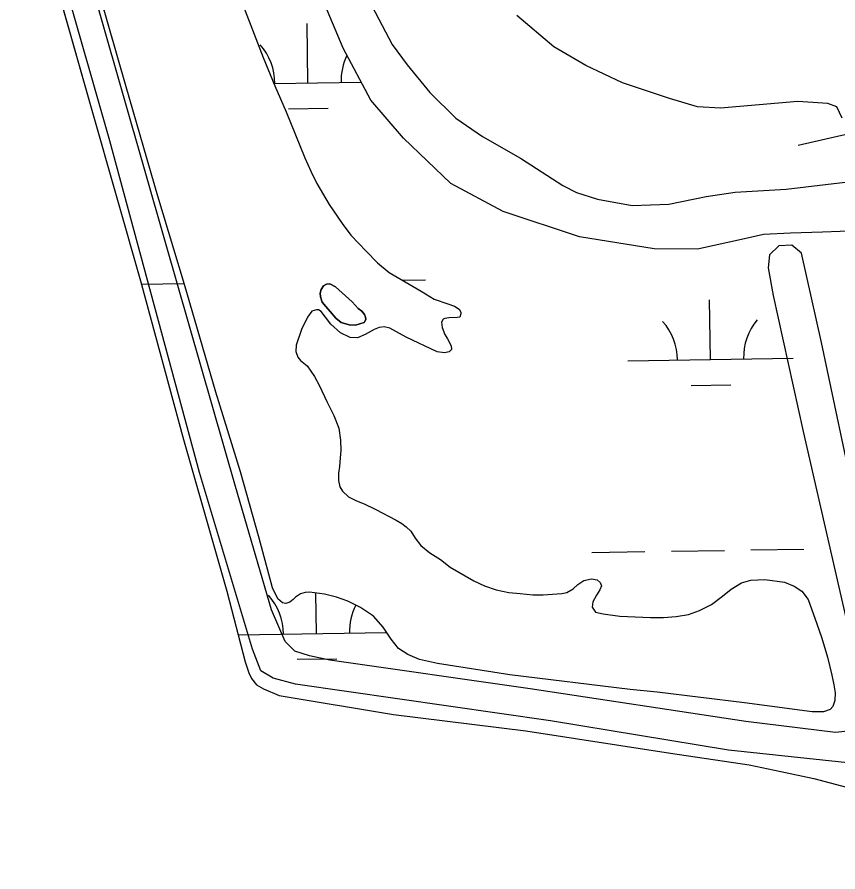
# Model space of a CAD drawing. Extents: x 3823584 to 3861785, y 301729 to 327625.
# Drawn here: x 3831627 to 3832122, y 321959 to 322475 of the extents above; entities that cross this region are included whole.
import ezdxf

# ---------------------------------------------------------------- set-up
doc = ezdxf.new("R2010")
doc.units = 0
for name, color, linetype in [('V-FLOD-BASE', 7, 'Continuous'), ('V-LEVE-TOET', 7, 'Continuous'), ('V-RIVR-JETY', 7, 'Continuous'), ('V-TOPO-SHOR', 7, 'Continuous'), ('V-WETL-SWMP', 7, 'Continuous')]:
    doc.layers.add(name, color=color, linetype=linetype)

msp = doc.modelspace()

# ---------------------------------------------------------------- linework, layer by layer
at = {"layer": 'V-FLOD-BASE'}
msp.add_lwpolyline([(3832098.32, 322398.17), (3832192.53, 322419.68), (3832332.15, 322449.12)], dxfattribs=at)
at = {"layer": 'V-LEVE-TOET'}
for points in [[(3831834.72, 322493.87), (3831853.1, 322458.98), (3831862.12, 322446.67), (3831875.86, 322429.99), (3831891.59, 322414.48), (3831907.73, 322403.31), (3831930.59, 322390.14), (3831956.19, 322373.78), (3831964.47, 322369.39), (3831977.1, 322365.36), (3831998.02, 322361.68), (3832020.17, 322362.35), (3832042.77, 322367.04), (3832060.18, 322369.71), (3832091.02, 322371.51), (3832126.63, 322375.66)], [(3832124.87, 322414.41), (3832121.75, 322421.15), (3832116.23, 322423.16), (3832098.05, 322424.45), (3832051.45, 322420.46), (3832037.61, 322421.33), (3832020.64, 322426.17), (3831992.23, 322435.82), (3831970.15, 322446.23), (3831950.85, 322457.41), (3831928.42, 322476.51)]]:
    msp.add_lwpolyline(points, dxfattribs=at)
at = {"layer": 'V-RIVR-JETY'}
for points in [[(3832135.56, 322044.75), (3832120.89, 322043.25), (3832066.67, 322049.9), (3831936.49, 322069.65), (3831815.4, 322086.98), (3831803.14, 322089.43), (3831794.44, 322092.25), (3831788.54, 322098.22), (3831780.33, 322117.28), (3831758.58, 322191.86), (3831716.64, 322337.84), (3831677.43, 322475.09), (3831637.83, 322615.12)], [(3832160.24, 322068.37), (3832162.91, 322049.74), (3832168.77, 322036.64), (3832177.84, 322029.06), (3832258.82, 321991.77), (3832317.31, 321971.24), (3832320.46, 321967.26), (3832320.03, 321962.51), (3832314.86, 321958.97), (3832307.34, 321959.02), (3832275.31, 321968.31), (3832150.86, 322020.5), (3832131.87, 322024.57), (3832056.28, 322032.53), (3831948.66, 322050.18), (3831794.72, 322072.44), (3831781.28, 322076.09), (3831773.78, 322080.48), (3831768.71, 322093.58), (3831736.84, 322200.3), (3831682.54, 322400.61), (3831626.64, 322596.57)], [(3832133.55, 322179.02), (3832112.34, 322278.94), (3832100.37, 322332.87), (3832094.46, 322337.66), (3832086.54, 322337.3), (3832080.96, 322331.79), (3832080.12, 322323.88), (3832083.2, 322307.23), (3832101.34, 322225.14), (3832127.23, 322111.73)]]:
    msp.add_lwpolyline(points, dxfattribs=at)
at = {"layer": 'V-TOPO-SHOR'}
for points in [[(3831641.55, 322526.05), (3831671.83, 322419.23), (3831701.25, 322316.18), (3831727.04, 322220.28), (3831753.25, 322128.53), (3831764.29, 322085.99), (3831766.53, 322079.24), (3831768.1, 322075.87), (3831771.24, 322071.99), (3831775.39, 322069.59), (3831784.97, 322065.57), (3831854.02, 322053.98), (3831933.88, 322044.12), (3832021.14, 322030.65), (3832068.63, 322023.74), (3832087.91, 322019.67), (3832107.79, 322015.5), (3832134.29, 322008.41)], [(3831996.78, 322069.12), (3831924.22, 322078.07), (3831880.42, 322084.97), (3831869.72, 322087.31), (3831862.49, 322090.23), (3831856.86, 322093.93), (3831852.52, 322099.61), (3831847.7, 322106.78), (3831841.79, 322113.46), (3831834.08, 322118.66), (3831826.37, 322122.47), (3831819.44, 322124.9), (3831812.31, 322126.72), (3831803.29, 322127.97), (3831800.51, 322127.88), (3831797.83, 322127), (3831794.74, 322124.94), (3831793.44, 322123.46), (3831791.35, 322121.98), (3831788.86, 322121.1), (3831786.88, 322121.61), (3831784.12, 322124.01), (3831780.88, 322130.67), (3831772.72, 322160.58), (3831761.44, 322200.62), (3831746.64, 322248.91), (3831727.77, 322313.8), (3831711.61, 322367.16), (3831692.54, 322433.34), (3831675.04, 322494.45)], [(3831763.35, 322481.84), (3831775.28, 322451.12), (3831782.32, 322433.82), (3831789.17, 322418.2), (3831794.85, 322404.28), (3831800.32, 322390.36), (3831803.95, 322382.41), (3831807.58, 322374.95), (3831815.14, 322362.3), (3831823.01, 322350.75), (3831828.23, 322343.68), (3831837.4, 322334), (3831844.3, 322327.02), (3831851.41, 322321.13), (3831870.59, 322309.81), (3831878.5, 322305.1), (3831886.82, 322302.18), (3831890.78, 322300.77), (3831893.54, 322298.96), (3831894.63, 322297.17), (3831894.62, 322296.08), (3831893.91, 322294.2), (3831892.42, 322293.91), (3831887.27, 322293.84)], [(3831828.99, 322303.4), (3831818.83, 322312.49), (3831815.56, 322314.19), (3831813.38, 322314), (3831811.69, 322313.12), (3831810.19, 322310.95), (3831809.58, 322308.67), (3831809.76, 322306.39), (3831810.94, 322303.3), (3831813, 322300.52), (3831815.76, 322297.62), (3831819.11, 322293.54), (3831822.27, 322290.84), (3831827.13, 322289.42), (3831830.99, 322289.3), (3831836.16, 322290.86), (3831837.26, 322292.74), (3831837.07, 322294.23), (3831836.49, 322295.82), (3831834.81, 322297.81), (3831832.64, 322299.31), (3831828.99, 322303.4)], [(3831887.27, 322293.84), (3831884.88, 322293.36), (3831883.99, 322292.87), (3831882.89, 322291.19), (3831883.36, 322287.81), (3831885.02, 322283.74), (3831886.5, 322281.05), (3831888.75, 322276.87), (3831888.94, 322274.69), (3831887.64, 322273.3), (3831884.66, 322272.53), (3831880.3, 322273.25), (3831861.51, 322281.98), (3831851.62, 322287.6), (3831848.25, 322288.31), (3831845.37, 322287.93), (3831842.19, 322286.66), (3831836.81, 322283.71), (3831832.24, 322281.75), (3831827.68, 322281.88), (3831821.94, 322284.59), (3831816.12, 322289.98), (3831812.87, 322294.07), (3831810.21, 322297.65), (3831808.63, 322298.66), (3831807.34, 322298.66), (3831804.56, 322297.69), (3831802.05, 322294.13), (3831798.34, 322286.71), (3831795.11, 322277.3), (3831794.89, 322273.44), (3831796.16, 322270.06), (3831797.84, 322267.96), (3831801.89, 322264.67), (3831806.22, 322258.39), (3831809.26, 322252.62), (3831813.77, 322243.27), (3831817.89, 322234.82), (3831820.92, 322227.16), (3831821.97, 322219.91), (3831822.23, 322213.66), (3831821.81, 322209.2), (3831821.38, 322203.85), (3831820.76, 322199.98), (3831820.64, 322195.42), (3831821.6, 322191.54), (3831823.08, 322188.96), (3831826.73, 322185.57), (3831831.58, 322183.15), (3831836.13, 322181.34), (3831843.35, 322177.93), (3831855.62, 322171.51), (3831858.98, 322169.41), (3831861.64, 322167.41), (3831864.31, 322164.91), (3831867.06, 322160.63), (3831870.51, 322156.15), (3831875.94, 322151.75), (3831882.26, 322147.65), (3831888.09, 322143.05), (3831902.43, 322134.93), (3831908.85, 322131.82), (3831915.98, 322129.4), (3831923.61, 322127.87), (3831930.46, 322127.14), (3831938.09, 322126.4), (3831944.34, 322126.36), (3831955.65, 322127.09), (3831958.63, 322127.77), (3831962.41, 322130.03), (3831965.21, 322132.59), (3831968.89, 322135.05), (3831973.56, 322136.12), (3831976.83, 322135.4), (3831978.7, 322133.9), (3831979.48, 322131.72), (3831978.58, 322129.34), (3831976.58, 322126.08), (3831974.27, 322122.22), (3831973.96, 322118.85), (3831975.83, 322115.97), (3831980.48, 322114.95), (3831990.59, 322113.5), (3832009.04, 322112.6), (3832017.07, 322112.75), (3832024.61, 322113.3), (3832032.06, 322114.55), (3832038.82, 322116.99), (3832045.98, 322120.52), (3832052.56, 322125.65), (3832057.94, 322129.88), (3832064.11, 322133.61), (3832069.78, 322135.17), (3832078.21, 322135.72), (3832090, 322133.96), (3832095.85, 322131.65), (3832100.49, 322128.64), (3832104.43, 322123.56), (3832106.58, 322117.3), (3832109.31, 322109.45), (3832112.53, 322100.1)], [(3832112.53, 322100.1), (3832115.94, 322088.78), (3832118.65, 322077.85), (3832119.81, 322072.09), (3832120.57, 322067.12), (3832120.35, 322062.56), (3832119.14, 322059), (3832117.54, 322057.12), (3832113.66, 322055.66), (3832106.82, 322055.6), (3832065.88, 322061.19), (3832013.24, 322067.54), (3831996.78, 322069.12)]]:
    msp.add_lwpolyline(points, dxfattribs=at)
at = {"layer": 'V-WETL-SWMP'}
for p, q in [((3831641.55, 322526.05), (3831671.83, 322419.23)), ((3831692.54, 322433.34), (3831675.04, 322494.45)), ((3831823.45, 322456.66), (3831807.85, 322494.3)), ((3831763.35, 322481.84), (3831775.28, 322451.12)), ((3831802.3, 322435.66), (3831801.74, 322471.66)), ((3831840.27, 322425.33), (3831823.45, 322456.66)), ((3831775.28, 322451.12), (3831782.32, 322433.82)), ((3831711.61, 322367.16), (3831692.54, 322433.34)), ((3831781.7, 322435.34), (3831834.46, 322436.16)), ((3831782.32, 322433.82), (3831789.18, 322418.2)), ((3831859.91, 322402.29), (3831840.27, 322425.33)), ((3831671.83, 322419.23), (3831701.25, 322316.18)), ((3831789.18, 322418.2), (3831794.85, 322404.28)), ((3831790.54, 322420.05), (3831814.53, 322420.42)), ((3831794.85, 322404.28), (3831800.32, 322390.36)), ((3831888.61, 322374.85), (3831859.91, 322402.29)), ((3831800.32, 322390.36), (3831803.95, 322382.41)), ((3831803.95, 322382.41), (3831807.58, 322374.94)), ((3831807.58, 322374.94), (3831815.14, 322362.3)), ((3831920.14, 322358.06), (3831888.61, 322374.85)), ((3831727.77, 322313.8), (3831711.61, 322367.16)), ((3831815.14, 322362.3), (3831823.01, 322350.75)), ((3831966.31, 322342.78), (3831920.14, 322358.06)), ((3831823.01, 322350.75), (3831828.23, 322343.68)), ((3832093.62, 322344.81), (3832077.4, 322344.12)), ((3832112.99, 322345.49), (3832093.62, 322344.81)), ((3832138.69, 322346.53), (3832112.99, 322345.49)), ((3831828.23, 322343.68), (3831837.4, 322334)), ((3832011.33, 322335.4), (3831966.31, 322342.78)), ((3832065.92, 322341.41), (3832037.42, 322335.25)), ((3832077.4, 322344.12), (3832065.92, 322341.41)), ((3832037.42, 322335.25), (3832011.33, 322335.4)), ((3831837.4, 322334), (3831844.3, 322327.02)), ((3831844.3, 322327.02), (3831851.41, 322321.13)), ((3831851.41, 322321.13), (3831870.59, 322309.81)), ((3831701.25, 322316.18), (3831727.04, 322220.28)), ((3831701.83, 322314.03), (3831727.58, 322314.42)), ((3831746.64, 322248.91), (3831727.77, 322313.8)), ((3831859.33, 322316.46), (3831873.3, 322316.67)), ((3831870.59, 322309.81), (3831878.5, 322305.1)), ((3831878.5, 322305.1), (3831886.82, 322302.18)), ((3832045.37, 322268.58), (3832044.82, 322304.57)), ((3831807.34, 322298.66), (3831804.56, 322297.69)), ((3831808.63, 322298.66), (3831807.34, 322298.66)), ((3831810.21, 322297.65), (3831808.63, 322298.66)), ((3831886.82, 322302.18), (3831890.78, 322300.76)), ((3831890.78, 322300.76), (3831893.54, 322298.96)), ((3831893.54, 322298.96), (3831894.62, 322297.17)), ((3831802.06, 322294.13), (3831798.34, 322286.71)), ((3831804.56, 322297.69), (3831802.06, 322294.13)), ((3831812.87, 322294.07), (3831810.21, 322297.65)), ((3831816.12, 322289.98), (3831812.87, 322294.07)), ((3831884.88, 322293.36), (3831883.99, 322292.87)), ((3831887.27, 322293.84), (3831884.88, 322293.36)), ((3831892.42, 322293.91), (3831887.27, 322293.84)), ((3831893.91, 322294.2), (3831892.42, 322293.91)), ((3831894.62, 322296.08), (3831893.91, 322294.2)), ((3831894.62, 322297.17), (3831894.62, 322296.08)), ((3831821.94, 322284.59), (3831816.12, 322289.98)), ((3831845.37, 322287.93), (3831842.19, 322286.66)), ((3831848.25, 322288.31), (3831845.37, 322287.93)), ((3831851.62, 322287.6), (3831848.25, 322288.31)), ((3831883.99, 322292.87), (3831882.89, 322291.19)), ((3831882.89, 322291.19), (3831883.36, 322287.81)), ((3831883.36, 322287.81), (3831885.02, 322283.73)), ((3831798.34, 322286.71), (3831795.11, 322277.3)), ((3831827.68, 322281.88), (3831821.94, 322284.59)), ((3831836.81, 322283.71), (3831832.24, 322281.75)), ((3831842.19, 322286.66), (3831836.81, 322283.71)), ((3831861.5, 322281.98), (3831851.62, 322287.6)), ((3831885.02, 322283.73), (3831886.5, 322281.05)), ((3831832.24, 322281.75), (3831827.68, 322281.88)), ((3831880.3, 322273.25), (3831861.5, 322281.98)), ((3831886.5, 322281.05), (3831888.75, 322276.87)), ((3831795.11, 322277.3), (3831794.89, 322273.44)), ((3831794.89, 322273.44), (3831796.16, 322270.06)), ((3831884.66, 322272.53), (3831880.3, 322273.25)), ((3831887.64, 322273.3), (3831884.66, 322272.53)), ((3831888.94, 322274.68), (3831887.64, 322273.3)), ((3831888.75, 322276.87), (3831888.94, 322274.68)), ((3831796.16, 322270.06), (3831797.84, 322267.96)), ((3831797.84, 322267.96), (3831801.89, 322264.67)), ((3831995.38, 322267.81), (3832095.37, 322269.35)), ((3831801.89, 322264.67), (3831806.21, 322258.39)), ((3831806.21, 322258.39), (3831809.26, 322252.62)), ((3831809.26, 322252.62), (3831813.77, 322243.27)), ((3832033.61, 322252.96), (3832057.61, 322253.33)), ((3831761.44, 322200.62), (3831746.64, 322248.91)), ((3831813.77, 322243.27), (3831817.89, 322234.82)), ((3831817.89, 322234.82), (3831820.92, 322227.16)), ((3831820.92, 322227.16), (3831821.97, 322219.91)), ((3831727.04, 322220.28), (3831753.25, 322128.53)), ((3831821.97, 322219.91), (3831822.23, 322213.66)), ((3831822.23, 322213.66), (3831821.81, 322209.2)), ((3831821.81, 322209.2), (3831821.38, 322203.85)), ((3831772.72, 322160.58), (3831761.44, 322200.62)), ((3831820.76, 322199.98), (3831820.64, 322195.42)), ((3831821.38, 322203.85), (3831820.76, 322199.98)), ((3831820.64, 322195.42), (3831821.6, 322191.54)), ((3831821.6, 322191.54), (3831823.08, 322188.96)), ((3831823.08, 322188.96), (3831826.73, 322185.56)), ((3831826.73, 322185.56), (3831831.58, 322183.16)), ((3831831.58, 322183.16), (3831836.13, 322181.34)), ((3831836.13, 322181.34), (3831843.35, 322177.93)), ((3831843.35, 322177.93), (3831855.62, 322171.51)), ((3831855.62, 322171.51), (3831858.98, 322169.41)), ((3831858.98, 322169.41), (3831861.64, 322167.41)), ((3831861.64, 322167.41), (3831864.31, 322164.91)), ((3831864.31, 322164.91), (3831867.06, 322160.63)), ((3831780.88, 322130.67), (3831772.72, 322160.58)), ((3831867.06, 322160.63), (3831870.51, 322156.15)), ((3831870.51, 322156.15), (3831875.94, 322151.75)), ((3832069.74, 322153.51), (3832101.74, 322154)), ((3831875.94, 322151.75), (3831882.26, 322147.65)), ((3831973.75, 322152.03), (3832005.75, 322152.52)), ((3832021.75, 322152.77), (3832053.74, 322153.26)), ((3831882.26, 322147.65), (3831888.09, 322143.05)), ((3831888.09, 322143.05), (3831902.43, 322134.93)), ((3831902.43, 322134.93), (3831908.86, 322131.82)), ((3831965.21, 322132.59), (3831968.89, 322135.05)), ((3831968.89, 322135.05), (3831973.56, 322136.11)), ((3831973.56, 322136.11), (3831976.83, 322135.4)), ((3831976.83, 322135.4), (3831978.7, 322133.9)), ((3831978.7, 322133.9), (3831979.48, 322131.72)), ((3832057.94, 322129.88), (3832064.11, 322133.61)), ((3832064.11, 322133.61), (3832069.78, 322135.17)), ((3832069.78, 322135.17), (3832078.21, 322135.72)), ((3832078.21, 322135.72), (3832090.01, 322133.96)), ((3832090.01, 322133.96), (3832095.85, 322131.65)), ((3831753.25, 322128.53), (3831764.29, 322085.99)), ((3831784.12, 322124.01), (3831780.88, 322130.67)), ((3831800.51, 322127.88), (3831797.83, 322127)), ((3831803.29, 322127.96), (3831800.51, 322127.88)), ((3831812.31, 322126.72), (3831803.29, 322127.96)), ((3831908.86, 322131.82), (3831915.98, 322129.4)), ((3831915.98, 322129.4), (3831923.61, 322127.87)), ((3831923.61, 322127.87), (3831930.46, 322127.14)), ((3831955.65, 322127.09), (3831958.63, 322127.77)), ((3831958.63, 322127.77), (3831962.41, 322130.03)), ((3831962.41, 322130.03), (3831965.21, 322132.59)), ((3831978.58, 322129.34), (3831976.58, 322126.08)), ((3831979.48, 322131.72), (3831978.58, 322129.34)), ((3832052.56, 322125.64), (3832057.94, 322129.88)), ((3832095.85, 322131.65), (3832100.49, 322128.64)), ((3832100.49, 322128.64), (3832104.43, 322123.56)), ((3831786.88, 322121.61), (3831784.12, 322124.01)), ((3831793.44, 322123.46), (3831791.35, 322121.98)), ((3831794.74, 322124.94), (3831793.44, 322123.46)), ((3831797.83, 322127), (3831794.74, 322124.94)), ((3831807.43, 322103.03), (3831807.05, 322127.45)), ((3831819.44, 322124.9), (3831812.31, 322126.72)), ((3831826.37, 322122.48), (3831819.44, 322124.9)), ((3831930.46, 322127.14), (3831938.09, 322126.4)), ((3831938.09, 322126.4), (3831944.34, 322126.36)), ((3831944.34, 322126.36), (3831955.65, 322127.09)), ((3831976.58, 322126.08), (3831974.27, 322122.22)), ((3832045.98, 322120.52), (3832052.56, 322125.64)), ((3832104.43, 322123.56), (3832106.58, 322117.3)), ((3831788.86, 322121.1), (3831786.88, 322121.61)), ((3831791.35, 322121.98), (3831788.86, 322121.1)), ((3831834.08, 322118.66), (3831826.37, 322122.48)), ((3831841.79, 322113.46), (3831834.08, 322118.66)), ((3831974.27, 322122.22), (3831973.96, 322118.85)), ((3831973.96, 322118.85), (3831975.82, 322115.97)), ((3832038.82, 322116.99), (3832045.98, 322120.52)), ((3831847.71, 322106.78), (3831841.79, 322113.46)), ((3831975.82, 322115.97), (3831980.48, 322114.95)), ((3831980.48, 322114.95), (3831990.59, 322113.5)), ((3831990.59, 322113.5), (3832009.04, 322112.6)), ((3832009.04, 322112.6), (3832017.07, 322112.75)), ((3832017.07, 322112.75), (3832024.62, 322113.3)), ((3832024.62, 322113.3), (3832032.06, 322114.55)), ((3832032.06, 322114.55), (3832038.82, 322116.99)), ((3832106.58, 322117.3), (3832109.31, 322109.45)), ((3832109.31, 322109.45), (3832112.53, 322100.1)), ((3831760.06, 322102.3), (3831849.79, 322103.68)), ((3831852.52, 322099.61), (3831847.71, 322106.78)), ((3831856.86, 322093.93), (3831852.52, 322099.61)), ((3832112.53, 322100.1), (3832115.94, 322088.78)), ((3831862.49, 322090.23), (3831856.86, 322093.93)), ((3831795.67, 322087.41), (3831819.66, 322087.78)), ((3831869.71, 322087.31), (3831862.49, 322090.23)), ((3831880.42, 322084.97), (3831869.71, 322087.31)), ((3832115.94, 322088.78), (3832118.65, 322077.85)), ((3831764.29, 322085.99), (3831766.53, 322079.24)), ((3831924.22, 322078.07), (3831880.42, 322084.97)), ((3831766.53, 322079.24), (3831768.1, 322075.87)), ((3831996.79, 322069.12), (3831924.22, 322078.07)), ((3832118.65, 322077.85), (3832119.81, 322072.09)), ((3831768.1, 322075.87), (3831771.25, 322071.99)), ((3831771.25, 322071.99), (3831775.39, 322069.59)), ((3832119.81, 322072.09), (3832120.57, 322067.12)), ((3831775.39, 322069.59), (3831784.97, 322065.57)), ((3832013.24, 322067.54), (3831996.79, 322069.12)), ((3832065.88, 322061.19), (3832013.24, 322067.54)), ((3832120.57, 322067.12), (3832120.35, 322062.56)), ((3831784.97, 322065.57), (3831854.02, 322053.99)), ((3832106.82, 322055.6), (3832065.88, 322061.19)), ((3832120.35, 322062.56), (3832119.14, 322059)), ((3832113.66, 322055.66), (3832106.82, 322055.6)), ((3832117.54, 322057.12), (3832113.66, 322055.66)), ((3832119.14, 322059), (3832117.54, 322057.12)), ((3831854.02, 322053.99), (3831933.88, 322044.12)), ((3831933.88, 322044.12), (3832021.14, 322030.65)), ((3832021.14, 322030.65), (3832068.63, 322023.74)), ((3832068.63, 322023.74), (3832087.91, 322019.67)), ((3832087.91, 322019.67), (3832107.79, 322015.5)), ((3832107.79, 322015.5), (3832134.29, 322008.42))]:
    msp.add_line(p, q, dxfattribs=at)
msp.add_lwpolyline([(3831828.99, 322303.4), (3831832.64, 322299.31), (3831834.81, 322297.81), (3831836.49, 322295.82), (3831837.07, 322294.23), (3831837.26, 322292.74), (3831836.16, 322290.86), (3831830.99, 322289.3), (3831827.12, 322289.42), (3831822.27, 322290.84), (3831819.11, 322293.54), (3831815.76, 322297.62), (3831813, 322300.52), (3831810.94, 322303.3), (3831809.76, 322306.39), (3831809.58, 322308.67), (3831810.19, 322310.95), (3831811.69, 322313.12), (3831813.38, 322314), (3831815.56, 322314.19), (3831818.83, 322312.48)], close=True, dxfattribs=at)
for centre, start, end in [((3831747.05, 322435.29), 0.1115, 41.6552), ((3831857.53, 322436.99), 154.2295, 181.6552), ((3831990.13, 322268.2), 0.1115, 41.6552), ((3832100.6, 322269.9), 140.1115, 181.6552), ((3831752.18, 322102.65), 0.1115, 41.6552), ((3831862.65, 322104.35), 153.4266, 181.6552)]:
    msp.add_arc(centre, 35.25, start, end, dxfattribs=at)

doc.saveas('drawing.dxf')
